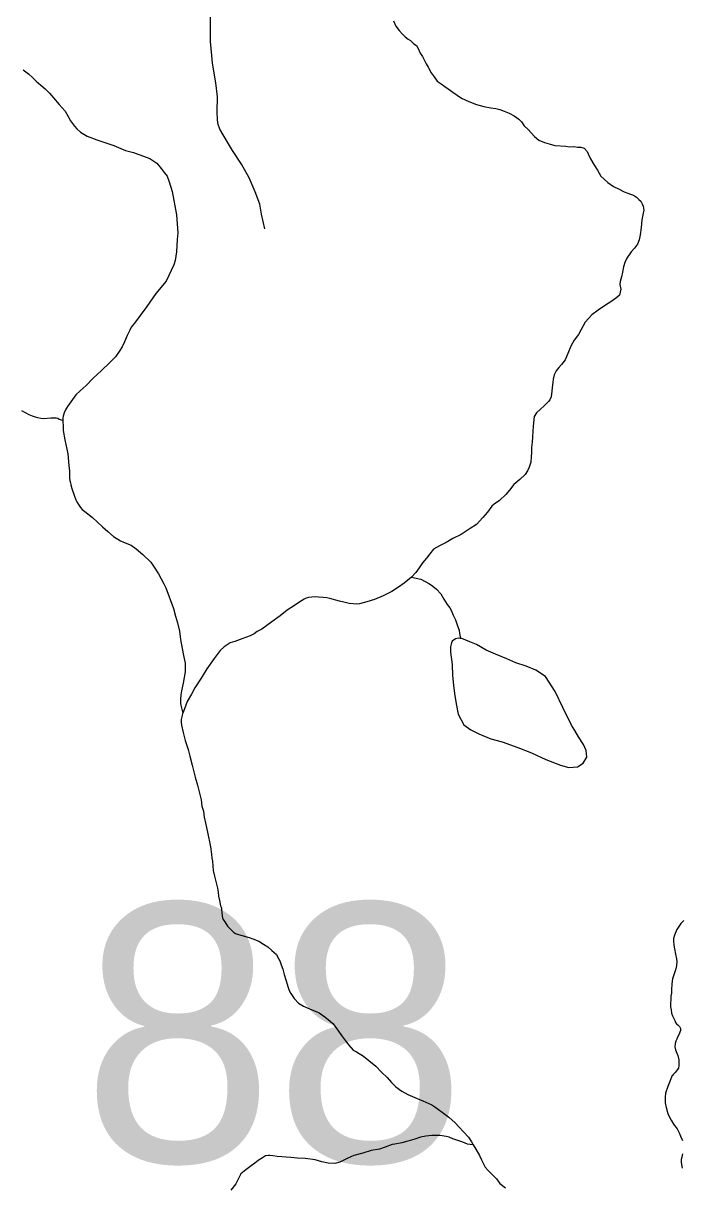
# Model space of a CAD drawing. Extents: x 2220236 to 2384410, y 720751 to 894131.
# Drawn here: x 2276098 to 2278813, y 824683 to 829484 of the extents above; entities that cross this region are included whole.
import ezdxf

# ---------------------------------------------------------------- set-up
doc = ezdxf.new("R2010")
doc.units = 0
for name, color, linetype in [('Exist Hydrographic Creek Single Shore', 7, 'Continuous'), ('Exist Hydrographic Misc Water Feature', 7, 'Continuous'), ('Exist Hydrographic Pond Under 1500 Sq Ft', 7, 'Continuous'), ('Exist Road Non-System Type 51', 7, 'Continuous'), ('Exist Road Secondary Structure Standard Bridge Number Label', 7, 'Continuous')]:
    doc.layers.add(name, color=color, linetype=linetype)

msp = doc.modelspace()

# ---------------------------------------------------------------- linework, layer by layer
at = {"layer": 'Exist Hydrographic Creek Single Shore'}
for points in [[(2277624.2, 829493.7), (2277633.9, 829472.2), (2277648.3, 829453.9), (2277660.8, 829440.5), (2277672.4, 829428.1), (2277684.6, 829418.7), (2277694.7, 829412.9), (2277698.8, 829408.6), (2277708.8, 829398.5), (2277718.9, 829392.7), (2277725.2, 829382.8), (2277734.9, 829361.2)], [(2277734.9, 829361.2), (2277743.5, 829347), (2277759.6, 829317.1), (2277767.8, 829303.2), (2277779.8, 829279), (2277791.9, 829263.3), (2277804, 829245.7), (2277820.5, 829233.8), (2277836.4, 829223.7), (2277850.3, 829213.5), (2277868.7, 829200), (2277904.9, 829174.7), (2277934.8, 829161), (2277967, 829148.8), (2277997.3, 829141), (2278025.1, 829135.5), (2278047, 829131.7), (2278063, 829128.1), (2278080.9, 829121.8), (2278101.4, 829112.6), (2278121.5, 829102.3), (2278141.6, 829088.8), (2278151.8, 829077.1), (2278163.6, 829060.4), (2278180, 829045.3), (2278206.3, 829016.9), (2278224.1, 829001.8), (2278246.5, 828991.5), (2278266.4, 828986.2), (2278290.2, 828979.8), (2278334.4, 828976.5), (2278350.4, 828974.6), (2278368.1, 828974.9), (2278382.5, 828972.9), (2278396.3, 828972.6), (2278410.3, 828969.1), (2278422.5, 828955), (2278426.6, 828945.1), (2278437, 828925.2), (2278450.9, 828901), (2278465.2, 828877.7), (2278479.4, 828853.8), (2278507.8, 828827.6), (2278532, 828810.1), (2278551.8, 828800.5), (2278575.8, 828788.5), (2278590.1, 828782.6), (2278601.9, 828779.1), (2278613.9, 828774.6), (2278626.2, 828767.1), (2278636.2, 828757.1), (2278644.6, 828749.4), (2278650.3, 828739.4), (2278654.3, 828728.8), (2278656.6, 828713), (2278654.4, 828701), (2278648.9, 828673.2), (2278645.3, 828641.1), (2278641.7, 828611), (2278637.7, 828590.4), (2278630.1, 828572.6), (2278618.3, 828556.4), (2278604.1, 828540.3), (2278586.2, 828514.4), (2278578.6, 828496.5), (2278572.7, 828478.6), (2278569, 828456.7), (2278565, 828437.8), (2278559.3, 828418.2), (2278557.4, 828406.1), (2278561.6, 828386.4), (2278555.8, 828361.9), (2278545.8, 828352.3), (2278524.2, 828337.9), (2278494.3, 828317.9), (2278468.3, 828299.7), (2278442.7, 828281.2), (2278414.8, 828250.7), (2278387.2, 828200.4), (2278369.6, 828176.2), (2278356, 828151.8), (2278343.9, 828121.9), (2278332.5, 828095.9), (2278322.4, 828083), (2278316.7, 828075.6), (2278306.6, 828063.7), (2278294.9, 828049.8), (2278287, 828033.6), (2278283.3, 828015.6), (2278281.4, 828001.9), (2278279.3, 827981.2), (2278277.7, 827965.9), (2278274.9, 827943), (2278269.1, 827930.6), (2278264, 827923.5), (2278245.9, 827904.9), (2278230.6, 827891.4)], [(2276097.1, 829291.9), (2276119.1, 829275.7), (2276137.1, 829258.2), (2276151.3, 829244.8), (2276169.6, 829228.7), (2276187.7, 829212.9), (2276206, 829195.1), (2276222, 829176.8), (2276246.1, 829149.4), (2276270.4, 829121.6), (2276282.7, 829099.4), (2276292.9, 829081.8), (2276309.1, 829059.5), (2276319.1, 829047.8), (2276333.2, 829034.4), (2276361.4, 829018.1), (2276401.4, 829002.5), (2276471.5, 828979.1), (2276519.3, 828959.1), (2276551.9, 828950.2), (2276563.9, 828946), (2276619.3, 828925.8), (2276648.4, 828907.2), (2276666.3, 828884.8), (2276678.4, 828868.8), (2276690.6, 828853.2), (2276698.9, 828829.1), (2276711.2, 828789.4), (2276730.2, 828693.3), (2276734.9, 828619.4), (2276733, 828591.5), (2276729.7, 828541.4), (2276724, 828505.5), (2276718.1, 828487.5), (2276686.8, 828419.3), (2276645.1, 828368.7), (2276607.6, 828316), (2276579.9, 828278.2), (2276556.3, 828245.9), (2276542.5, 828229.8), (2276536.7, 828217.4), (2276526.7, 828195.7), (2276515, 828169.7), (2276505.4, 828149.2), (2276493.2, 828129.1), (2276477.7, 828107.1), (2276453.9, 828083), (2276420.1, 828050.9), (2276384.6, 828018.2), (2276356.8, 827989.9), (2276333.1, 827967.4), (2276315, 827951.4), (2276279.6, 827903), (2276271.8, 827889.3), (2276265.9, 827877), (2276262, 827863.3), (2276260.9, 827854.1), (2276260.7, 827844.3)], [(2278230.6, 827891.4), (2278214.2, 827877), (2278204.7, 827860.8), (2278202.8, 827849.3), (2278200.9, 827820.5), (2278199.2, 827800.9), (2278197.3, 827776.3), (2278195.6, 827755), (2278193.8, 827733.1), (2278194.1, 827712.4), (2278192, 827694.4), (2278190.3, 827672.5), (2278184.3, 827652.9), (2278176.4, 827636.7), (2278166.9, 827622.8), (2278144.9, 827601.9), (2278121.1, 827580.4), (2278103.3, 827557.8), (2278087.5, 827540.1), (2278062.1, 827515.1), (2278039.7, 827499.1), (2278030.1, 827491.1), (2278012.2, 827466.9), (2277992.4, 827444.4), (2277966.5, 827416.4), (2277940.9, 827398.8), (2277903.3, 827374), (2277869.5, 827357.7), (2277841.3, 827341.9), (2277813.8, 827327.7), (2277789.9, 827313.4), (2277773.8, 827294.7), (2277760.3, 827277), (2277744.5, 827257), (2277730.3, 827236.6), (2277716.8, 827218.2), (2277699, 827197.9), (2277698.3, 827197.9)], [(2276260.7, 827844.3), (2276262.4, 827817.4), (2276262.8, 827803.3), (2276268.9, 827765.4), (2276281.4, 827707.1), (2276283.7, 827675.9), (2276286, 827657.8), (2276288.2, 827637.1), (2276288.2, 827607.6), (2276290.3, 827597.7), (2276292.4, 827587.8), (2276294.5, 827579.6), (2276298.5, 827564.1), (2276308.7, 827533.4), (2276315.2, 827517.8), (2276318.7, 827509.5), (2276325.3, 827497.9), (2276333.9, 827485.3), (2276341.3, 827477.9), (2276351.6, 827470.1), (2276383.9, 827444.2), (2276424.1, 827406.3), (2276446.3, 827387.2), (2276470.2, 827367), (2276498.7, 827349), (2276510.7, 827343.2), (2276542.6, 827330.1), (2276562.9, 827315.9), (2276591.3, 827292.3), (2276623.5, 827260.5), (2276635.3, 827244.5), (2276655.9, 827212.9), (2276678, 827170.8), (2276686.2, 827154.9), (2276717.2, 827069), (2276725.4, 827037.7), (2276733.4, 827009.6), (2276741.9, 826976), (2276746.1, 826941.4), (2276752.5, 826903.6), (2276758.8, 826875.6), (2276765, 826843.3), (2276765.3, 826808.2), (2276757.8, 826761.5), (2276750.2, 826729.8), (2276748.2, 826713.4), (2276746.2, 826695.4), (2276746.5, 826677.4), (2276747.7, 826669.8), (2276755.2, 826636.9)], [(2277698.3, 827197.9), (2277668.9, 827173.9), (2277645, 827157.3), (2277617.4, 827139.9), (2277581.6, 827120.9), (2277545.5, 827106.9), (2277513.8, 827096.8), (2277483.8, 827088.5), (2277470.3, 827087.2), (2277457.9, 827088.1), (2277441.9, 827090), (2277419.7, 827095.4), (2277401.7, 827099.1), (2277386.4, 827103.7), (2277361.9, 827110.7), (2277349.9, 827113.3), (2277333.8, 827114.6), (2277315.8, 827116.6), (2277302.1, 827116.9), (2277273.8, 827114.2), (2277263.9, 827111.8), (2277255.9, 827108), (2277234, 827093.7), (2277216, 827081.6), (2277186.4, 827061.9), (2277156.8, 827039.5), (2277122.8, 827014.7), (2277102.8, 826998.7), (2277081.2, 826984.4), (2277062.9, 826974.2), (2277049.3, 826964.7), (2277033.4, 826955.8), (2277003.3, 826946), (2276969.6, 826933.5), (2276951.4, 826927.4), (2276925.9, 826911.5), (2276909.8, 826895.4), (2276884.5, 826863.1), (2276854.8, 826820.1), (2276831, 826782.3), (2276805.2, 826741.8), (2276791.6, 826715.8), (2276773.9, 826685.7), (2276762.1, 826655.8), (2276755.2, 826636.9)], [(2276755.2, 826636.9), (2276754.2, 826635.3), (2276752.4, 826627.1), (2276749.1, 826611.8), (2276748.9, 826600.3), (2276750.9, 826587.8), (2276757.1, 826557.5), (2276765.3, 826525.2), (2276777.7, 826487.2), (2276784, 826460.2), (2276794.4, 826422.2), (2276806.8, 826373.4), (2276816.9, 826339.8), (2276825.3, 826301.9), (2276831.4, 826280.4), (2276833.8, 826254.1), (2276840.3, 826232.7), (2276844.4, 826208), (2276850.6, 826178.3), (2276856.9, 826146.1), (2276869.4, 826086.1), (2276873.7, 826054.9), (2276876, 826038.4), (2276878, 826026.9), (2276880.2, 825988.1), (2276886.2, 825964.4), (2276899, 825914.9), (2276901.3, 825898.5), (2276903.2, 825882.7), (2276907.4, 825864.6), (2276909.4, 825849.1), (2276911.6, 825842.5), (2276913.8, 825836.6), (2276914.7, 825833.3), (2276915.2, 825829.3), (2276915.5, 825825.1), (2276916, 825816.8), (2276917.9, 825800.4), (2276919.7, 825792.2), (2276922.2, 825786.5), (2276925.1, 825781.6), (2276928.3, 825776.6), (2276940.4, 825758.9), (2276956.4, 825741.6), (2276965.1, 825733.8), (2276972.5, 825728.8), (2276980.7, 825725.3), (2277004.8, 825719.2), (2277028.6, 825712.2), (2277044.5, 825705.9), (2277068.9, 825696.6), (2277088.7, 825684.7), (2277106.8, 825672.8), (2277123.3, 825658.4), (2277141.3, 825641), (2277145.4, 825635), (2277155.5, 825615.1), (2277161.7, 825598.6), (2277167.9, 825581.4), (2277174, 825558.9), (2277180.1, 825536.8), (2277190.6, 825505.5), (2277194.6, 825492.9), (2277200.6, 825481.3), (2277214.9, 825459.7), (2277233.2, 825441.3), (2277253.3, 825427.7), (2277287.1, 825413.9), (2277305.3, 825406.3), (2277317.3, 825400.2), (2277341.3, 825384.3), (2277363.5, 825366.4), (2277373.8, 825356.4), (2277387.9, 825339), (2277410.2, 825307.4), (2277426.5, 825285.7), (2277440.2, 825267.4), (2277458.5, 825247.4), (2277472.4, 825239.5), (2277500.9, 825221.9), (2277523.2, 825204), (2277551.2, 825180.5), (2277575.3, 825156.4), (2277597.8, 825134.6), (2277615.7, 825112.9), (2277634.1, 825096.1), (2277658.3, 825077.6), (2277683, 825064), (2277712.6, 825051.9), (2277745.1, 825038.1), (2277782.8, 825020.9), (2277794.7, 825012.4), (2277825.4, 824991.1), (2277852.9, 824970.9), (2277879.3, 824947.4), (2277895.3, 824929), (2277913.6, 824909.9)], [(2277913.6, 824909.9), (2277933.8, 824888.2), (2277945.9, 824868.3), (2277953.2, 824855.7)], [(2277953.2, 824855.7), (2277964.3, 824838.4), (2277978.5, 824812.5), (2277986.7, 824794.3), (2278002.8, 824764.4), (2278014.9, 824750.4), (2278031, 824734.3), (2278049.3, 824715.3), (2278063.4, 824696.9), (2278085.6, 824679.1)]]:
    msp.add_lwpolyline(points, dxfattribs=at)
at = {"layer": 'Exist Hydrographic Misc Water Feature'}
for points in [[(2276260.7, 827844.3), (2276246, 827848.9), (2276240.2, 827852.9), (2276234, 827854.7), (2276226.1, 827854.9), (2276212, 827854.5), (2276182.1, 827852.5), (2276170, 827853.7), (2276157.9, 827855.6), (2276148.1, 827858.1), (2276136.4, 827862.6), (2276122.1, 827867.8), (2276091.9, 827885.5)], [(2277698.3, 827197.9), (2277736.9, 827190.5), (2277755, 827180.3), (2277773.2, 827171.1), (2277787.1, 827161), (2277801.3, 827149.2), (2277819.5, 827129.1), (2277831.6, 827107.6), (2277845.9, 827085.9), (2277856.1, 827071.6), (2277862.1, 827061.7), (2277870.2, 827041.8), (2277880.3, 827021.9), (2277888.7, 826998.1), (2277894.5, 826980), (2277896.8, 826965.8), (2277898.9, 826952), (2277898.7, 826946.1)], [(2278821.9, 825782.3), (2278808.5, 825768.8), (2278800.7, 825757.5), (2278793.2, 825745.2), (2278782.9, 825721.8), (2278779.3, 825707.7), (2278778.7, 825696.3), (2278780, 825679.8), (2278783, 825664.4), (2278787.2, 825643.6), (2278791.4, 825623.8), (2278792.4, 825611.7), (2278791.8, 825596), (2278787.9, 825582.3), (2278781.9, 825561.7), (2278775.5, 825540.5), (2278772.1, 825520.3), (2278770.3, 825495.7), (2278770.7, 825481.6), (2278768.5, 825469.5), (2278766.9, 825425.9), (2278769, 825413.7), (2278771.3, 825399.6), (2278775.3, 825388), (2278779.7, 825378.1), (2278783.8, 825369.8), (2278787.6, 825361.5), (2278791.7, 825355.9), (2278797.8, 825349.8), (2278803.9, 825344.1), (2278807.7, 825335.9), (2278807.9, 825328.3), (2278800.3, 825309.8), (2278796.1, 825300), (2278792.3, 825291.9), (2278788.2, 825283.8), (2278785.4, 825274), (2278784.8, 825259.9), (2278786.5, 825247.7), (2278792.8, 825234.5), (2278796.9, 825224.6), (2278801.1, 825206.4), (2278801.3, 825184.1), (2278799.4, 825172), (2278785.6, 825154.3), (2278777.5, 825146.2), (2278777.5, 825143.6), (2278773.8, 825142.1), (2278756.2, 825097.5), (2278746.4, 825069.8), (2278744.4, 825053.4), (2278744.6, 825029.5), (2278748.8, 825009.7), (2278755.2, 824986), (2278761.2, 824973.4), (2278769.4, 824957.8), (2278779.5, 824941.9), (2278793.9, 824921.9), (2278803.7, 824903.6), (2278808, 824892.1), (2278816.2, 824873.9)], [(2277953.2, 824855.7), (2277951.9, 824855.7), (2277930, 824859.4), (2277910.1, 824867.4), (2277886, 824875.1), (2277869.7, 824881.3), (2277853.8, 824887.2), (2277841.7, 824890.8), (2277817.5, 824894.5), (2277801.5, 824894.9), (2277781.8, 824894.6), (2277757.5, 824891.9), (2277735.7, 824887.4), (2277711.9, 824879.7), (2277683.9, 824871.1), (2277658.2, 824865), (2277630.2, 824859.1), (2277618.3, 824857), (2277590.2, 824846.8), (2277566.4, 824838.4), (2277532.5, 824832.6), (2277498.5, 824821.8), (2277460.6, 824811.7), (2277436.8, 824801.7), (2277416.9, 824791.3), (2277403, 824785.1), (2277382.8, 824778.9), (2277354.7, 824780.5), (2277328.9, 824786.6), (2277300.8, 824793.7), (2277260.9, 824799.5), (2277228.8, 824801.1), (2277201, 824803.3), (2277145, 824808.4), (2277127, 824810.5), (2277114.9, 824812.3), (2277109, 824812.5), (2277096.8, 824810.4), (2277084.9, 824802.5), (2277066.9, 824792), (2277052.9, 824780.2), (2277037, 824769.7), (2277015.3, 824753.7), (2276995.6, 824737.1), (2276973.7, 824694.9), (2276954.2, 824669.1)], [(2278816.7, 824819.7), (2278812.8, 824806), (2278810.9, 824796.2), (2278811, 824783.8), (2278815.1, 824760.1)]]:
    msp.add_lwpolyline(points, dxfattribs=at)
at = {"layer": 'Exist Hydrographic Pond Under 1500 Sq Ft'}
msp.add_lwpolyline([(2277898.7, 826946.1), (2277892.5, 826947.2), (2277880.7, 826944.2), (2277866.7, 826934.6), (2277862.9, 826927.2), (2277859, 826910.8), (2277859.2, 826888.9), (2277865.7, 826838.6), (2277868.3, 826792.6), (2277872.4, 826753.1), (2277876.6, 826718.6), (2277883.3, 826675.2), (2277891.6, 826633), (2277914, 826589.3), (2277943.1, 826568), (2277976.5, 826551.9), (2278026.3, 826531.8), (2278072.6, 826518.7), (2278136.4, 826496.1), (2278193, 826473.6), (2278253.1, 826446.8), (2278313.3, 826422.6), (2278347.2, 826413), (2278383.3, 826415.5), (2278406.9, 826430.5), (2278420.9, 826455.8), (2278418.5, 826483.7), (2278407.9, 826507.5), (2278387.5, 826539.1), (2278372, 826565.7), (2278357.7, 826587.3), (2278322.5, 826661.2), (2278290.4, 826727.4), (2278250.7, 826788.9), (2278211.9, 826814.3), (2278171.5, 826831.6), (2278129.5, 826845.5), (2278091.5, 826861.1), (2278045.3, 826880.7), (2278007, 826897.9), (2277967.1, 826920.1), (2277938.8, 826931.5), (2277906.6, 826945.3), (2277898.7, 826946.1)], dxfattribs=at)
at = {"layer": 'Exist Road Non-System Type 51'}
msp.add_lwpolyline([(2277094.2, 828636), (2277080.1, 828695.7), (2277073.1, 828737.9), (2277053.8, 828788.8), (2277029.2, 828846.8), (2276997.6, 828903), (2276960.7, 828959.3), (2276922.1, 829024.3), (2276908.1, 829047.1), (2276901, 829066.4), (2276899.3, 829085.8), (2276897.5, 829119.2), (2276899.3, 829180.7), (2276892.3, 829238.6), (2276878.2, 829319.5), (2276874.7, 829351.1), (2276869.4, 829409.1), (2276869.4, 829509.2)], dxfattribs=at)

# ---------------------------------------------------------------- texts
at = {"layer": 'Exist Road Secondary Structure Standard Bridge Number Label'}
msp.add_text('88', height=1066.27, dxfattribs=at).set_placement((2276339.1, 824785.8))

doc.saveas('drawing.dxf')
